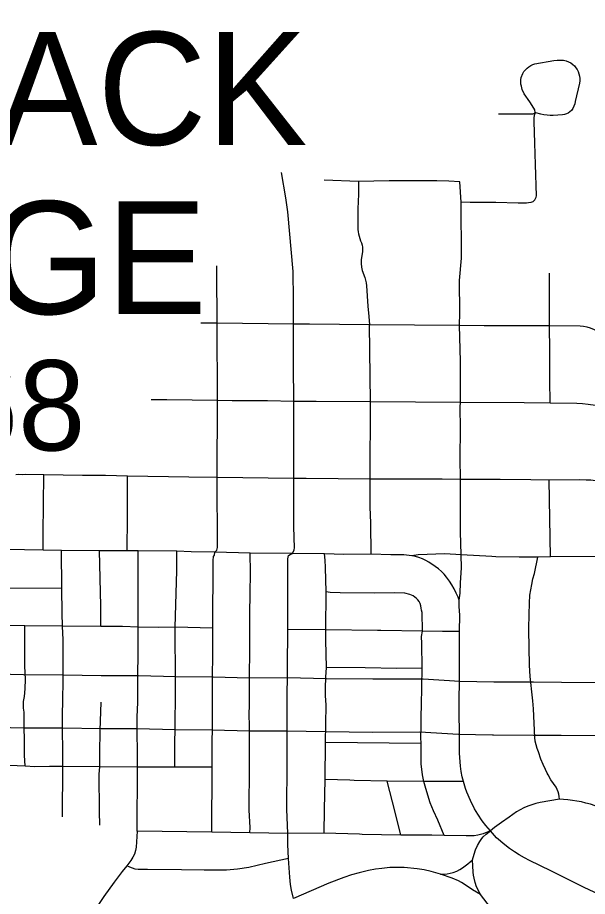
# Model space of a CAD drawing. Extents: x -19 to 366, y -4 to 359.
# Drawn here: x 151.496 to 152.001, y 192.604 to 193.383 of the extents above; entities that cross this region are included whole.
import ezdxf

# ---------------------------------------------------------------- set-up
doc = ezdxf.new("R2010")
doc.units = 0
for name, color, linetype in [('Level 10', 7, 'Continuous'), ('Level 33', 7, 'Continuous'), ('Level 6', 7, 'Continuous'), ('Level 60', 7, 'Continuous')]:
    doc.layers.add(name, color=color, linetype=linetype)

msp = doc.modelspace()

# ---------------------------------------------------------------- linework, layer by layer
at = {"layer": 'Level 10'}
for p, q in [((151.46878, 192.80115), (151.50155, 192.80029)), ((151.50155, 192.80029), (151.53666, 192.80022)), ((151.53666, 192.80022), (151.57017, 192.79962)), ((151.57017, 192.79962), (151.60324, 192.79963)), ((151.60324, 192.79963), (151.63631, 192.79862)), ((151.63631, 192.79862), (151.66945, 192.7983)), ((151.66945, 192.7983), (151.70137, 192.79755)), ((151.70137, 192.79755), (151.7353, 192.79763)), ((151.7353, 192.79763), (151.76965, 192.79688)), ((151.85526, 192.79656), (151.8877, 192.79456)), ((151.8877, 192.79456), (151.91776, 192.79394)), ((151.50147, 192.75294), (151.46754, 192.75382)), ((151.53581, 192.75288), (151.50147, 192.75294)), ((151.57021, 192.75227), (151.53581, 192.75288)), ((151.6018, 192.75231), (151.57021, 192.75227)), ((151.63586, 192.75128), (151.6018, 192.75231)), ((151.66834, 192.75097), (151.63586, 192.75128)), ((151.7015, 192.7502), (151.66834, 192.75097)), ((151.73427, 192.75029), (151.7015, 192.7502)), ((151.76916, 192.74954), (151.73427, 192.75029)), ((151.88671, 192.74722), (151.85238, 192.7493)), ((151.9168, 192.7466), (151.88671, 192.74722))]:
    msp.add_line(p, q, dxfattribs=at)
for points in [[(151.76965, 192.79688), (151.81059, 192.79646), (151.85526, 192.79656)], [(151.91776, 192.79394), (151.91805, 192.79393), (151.95298, 192.79376)], [(151.95298, 192.79376), (151.97784, 192.79373), (152.01161, 192.79337)], [(151.85238, 192.7493), (151.81043, 192.74911), (151.76916, 192.74954)], [(151.95292, 192.74642), (151.91746, 192.74658), (151.9168, 192.7466)], [(152.01202, 192.74602), (151.97756, 192.74639), (151.95292, 192.74642)]]:
    msp.add_lwpolyline(points, dxfattribs=at)
at = {"layer": 'Level 33'}
for points in [[(151.95438, 193.2979), (151.95443, 193.29846), (151.95408, 193.30074), (151.95341, 193.30235), (151.94979, 193.30782), (151.94468, 193.31491), (151.94302, 193.31879), (151.94222, 193.32176), (151.94186, 193.32364), (151.94173, 193.32554), (151.94184, 193.32746), (151.94221, 193.32934), (151.94354, 193.33303), (151.94456, 193.33478), (151.94579, 193.33637), (151.94724, 193.33778), (151.94881, 193.339), (151.95049, 193.34004), (151.95228, 193.34089), (151.95416, 193.34153), (151.97091, 193.34461), (151.97381, 193.34492), (151.97675, 193.34495), (151.97964, 193.34471), (151.98181, 193.34417), (151.98392, 193.34339), (151.98592, 193.34238)], [(151.98592, 193.34238), (151.98778, 193.34114), (151.98924, 193.33975), (151.99052, 193.3382), (151.99161, 193.33652), (151.99252, 193.33472), (151.99319, 193.33282), (151.99368, 193.33076), (151.99391, 193.32866), (151.99388, 193.32655), (151.99358, 193.32445), (151.99002, 193.3081), (151.98945, 193.30603), (151.98868, 193.30403), (151.98772, 193.30211), (151.98659, 193.30028), (151.9853, 193.29902), (151.98381, 193.29797), (151.98218, 193.29715), (151.98047, 193.29657), (151.97868, 193.29626), (151.97049, 193.29589), (151.96775, 193.29584), (151.965, 193.296), (151.96224, 193.29636), (151.95955, 193.29692), (151.95508, 193.29818), (151.95438, 193.2979)], [(151.95438, 193.2979), (151.95222, 193.29704), (151.95022, 193.29687), (151.92198, 193.29689)], [(151.95332, 193.22015), (151.95419, 193.22109), (151.95489, 193.22216), (151.95542, 193.22333), (151.95577, 193.22457), (151.95477, 193.25228), (151.95429, 193.27135), (151.95353, 193.29062), (151.95359, 193.29344), (151.95391, 193.29608), (151.95438, 193.2979)], [(151.74052, 193.11102), (151.7406, 193.13271), (151.74007, 193.15766), (151.73541, 193.21055), (151.73376, 193.22294), (151.72984, 193.24542)], [(151.79791, 193.23737), (151.76761, 193.23851)], [(151.79791, 193.23737), (151.7979, 193.22596), (151.79753, 193.21299), (151.7976, 193.19478), (151.79775, 193.19284), (151.79811, 193.19093), (151.79994, 193.18462), (151.80065, 193.18283), (151.80116, 193.18097), (151.80148, 193.17906), (151.80158, 193.17713), (151.80148, 193.1752), (151.80047, 193.16778), (151.80046, 193.16464), (151.80077, 193.16151), (151.80131, 193.15842), (151.80354, 193.15224), (151.80425, 193.14985), (151.80477, 193.14741), (151.8051, 193.14494), (151.80631, 193.1267), (151.80722, 193.11764), (151.80766, 193.11033)], [(151.88773, 193.23694), (151.87814, 193.23758), (151.86733, 193.23792), (151.85031, 193.23778), (151.8251, 193.23794), (151.79791, 193.23737)], [(151.88893, 193.21909), (151.88773, 193.23694)], [(151.88756, 193.10979), (151.8877, 193.12093), (151.88753, 193.14953), (151.88916, 193.16931), (151.88893, 193.21909)], [(151.95332, 193.22015), (151.9523, 193.21937), (151.95049, 193.2187), (151.94861, 193.2183), (151.94667, 193.21817), (151.93933, 193.21821), (151.91956, 193.21871), (151.8968, 193.21867), (151.88893, 193.21909)], [(151.67278, 193.11181), (151.67259, 193.15698), (151.67256, 193.1626)], [(151.96717, 193.10935), (151.96705, 193.15601)], [(151.67278, 193.11181), (151.65855, 193.11168)], [(151.6732, 193.04333), (151.67278, 193.11181)], [(151.74052, 193.11102), (151.67278, 193.11181)], [(151.74081, 193.04248), (151.7404, 193.07464), (151.74052, 193.11102)], [(151.80766, 193.11033), (151.75464, 193.11076), (151.74052, 193.11102)], [(151.80859, 193.04207), (151.80766, 193.11033)], [(151.88756, 193.10979), (151.80766, 193.11033)], [(151.88847, 193.04147), (151.88822, 193.07817), (151.88756, 193.10979)], [(151.96717, 193.10935), (151.90924, 193.10934), (151.88756, 193.10979)], [(151.96764, 193.04074), (151.96747, 193.0615), (151.96751, 193.08711), (151.96717, 193.10935)], [(152.06757, 193.10219), (152.05479, 193.10268), (152.04389, 193.10265), (152.02917, 193.1024), (152.02006, 193.10225), (152.01754, 193.10249), (152.01506, 193.10294), (152.01263, 193.1036), (152.00351, 193.10739), (152.00048, 193.10816), (151.99741, 193.10871), (151.9943, 193.10903), (151.96717, 193.10935)], [(151.6732, 193.04333), (151.62825, 193.04387), (151.61459, 193.04396)], [(151.67299, 192.97513), (151.6732, 193.04333)], [(151.74081, 193.04248), (151.71754, 193.04296), (151.68616, 193.04299), (151.6732, 193.04333)], [(151.74073, 192.97414), (151.74081, 193.04248)], [(151.80859, 193.04207), (151.76055, 193.04226), (151.74081, 193.04248)], [(151.80834, 192.97354), (151.80859, 193.04207)], [(151.88847, 193.04147), (151.80859, 193.04207)], [(151.88828, 192.97322), (151.88809, 192.99217), (151.88829, 193.01816), (151.88813, 193.03776), (151.88847, 193.04147)], [(151.96764, 193.04074), (151.94468, 193.04109), (151.88847, 193.04147)], [(152.06785, 193.0374), (152.05194, 193.03713), (152.02375, 193.03733), (152.01796, 193.03763), (152.01243, 193.03814), (152.00139, 193.03969), (151.99634, 193.04019), (151.99128, 193.04044), (151.96764, 193.04074)], [(151.51957, 192.9774), (151.50317, 192.97765), (151.50055, 192.97745), (151.49698, 192.97778), (151.4946, 192.97737)], [(151.51894, 192.91063), (151.51897, 192.92546), (151.51957, 192.9774)], [(151.59352, 192.97611), (151.57411, 192.97669), (151.55381, 192.97677), (151.51957, 192.9774)], [(151.59313, 192.90999), (151.59343, 192.94025), (151.59352, 192.97611)], [(151.67299, 192.97513), (151.64771, 192.9753), (151.59352, 192.97611)], [(151.6709, 192.90873), (151.6726, 192.91049), (151.67328, 192.91293), (151.67299, 192.97513)], [(151.74073, 192.97414), (151.67299, 192.97513)], [(151.73973, 192.90773), (151.74115, 192.91083), (151.74138, 192.91261), (151.74073, 192.93135), (151.74073, 192.97414)], [(151.80834, 192.97354), (151.7516, 192.97423), (151.74073, 192.97414)], [(151.80919, 192.90705), (151.80884, 192.93462), (151.80824, 192.94906), (151.80834, 192.97354)], [(151.88828, 192.97322), (151.87217, 192.97348), (151.80834, 192.97354)], [(151.96686, 192.97255), (151.9506, 192.97304), (151.92362, 192.97326), (151.88828, 192.97322)], [(151.88903, 192.90637), (151.88836, 192.92691), (151.88828, 192.97322)], [(152.03664, 192.96691), (152.02886, 192.96882), (152.01483, 192.97053), (152.011, 192.97134), (152.00799, 192.97197), (152.0039, 192.97251), (151.99977, 192.97273), (151.99404, 192.97278), (151.96686, 192.97255)], [(151.96804, 192.90469), (151.96686, 192.97255)], [(151.51894, 192.91063), (151.46922, 192.9116)], [(151.53515, 192.91024), (151.51894, 192.91063)], [(151.53539, 192.87686), (151.53515, 192.91024)], [(151.56879, 192.90989), (151.53515, 192.91024)], [(151.59313, 192.90999), (151.56879, 192.90989)], [(151.57004, 192.84283), (151.56989, 192.86134), (151.56879, 192.90989)], [(151.60282, 192.90986), (151.59313, 192.90999)], [(151.60293, 192.84232), (151.60282, 192.90986)], [(151.63727, 192.9096), (151.60282, 192.90986)], [(151.63584, 192.84238), (151.63705, 192.8924), (151.63727, 192.9096)], [(151.6709, 192.90873), (151.64995, 192.90911), (151.63727, 192.9096)], [(151.6691, 192.84135), (151.66929, 192.90157), (151.66976, 192.90486), (151.67052, 192.90623), (151.6709, 192.90873)], [(151.70204, 192.90797), (151.6709, 192.90873)], [(151.70144, 192.77387), (151.70167, 192.78892), (151.7015, 192.80356), (151.70174, 192.81676), (151.70178, 192.85439), (151.70201, 192.87186), (151.70251, 192.89092), (151.70204, 192.90797)], [(151.73973, 192.90773), (151.70204, 192.90797)], [(151.73542, 192.84043), (151.73547, 192.90283), (151.73621, 192.90596), (151.73741, 192.9069), (151.73973, 192.90773)], [(151.76788, 192.90721), (151.73973, 192.90773)], [(151.7694, 192.87376), (151.76884, 192.89514), (151.7685, 192.90165), (151.76788, 192.90721)], [(151.80919, 192.90705), (151.78511, 192.90689), (151.76788, 192.90721)], [(151.84519, 192.90563), (151.83827, 192.90634), (151.82655, 192.90647), (151.80919, 192.90705)], [(151.88903, 192.90637), (151.87455, 192.90746), (151.85097, 192.90641), (151.84519, 192.90563)], [(151.88705, 192.86638), (151.8862, 192.86882), (151.88454, 192.87257), (151.88273, 192.87623), (151.8807, 192.87978), (151.87849, 192.88323), (151.8761, 192.88655), (151.87384, 192.88921), (151.87139, 192.8917), (151.86879, 192.89402), (151.86603, 192.89614), (151.86037, 192.89983), (151.85753, 192.90142), (151.8546, 192.90283), (151.8516, 192.90407), (151.84852, 192.90511), (151.84519, 192.90563)], [(151.88705, 192.86638), (151.88793, 192.8724), (151.88848, 192.88178), (151.88913, 192.89496), (151.88903, 192.90637)], [(151.95694, 192.90447), (151.94036, 192.9045), (151.91955, 192.9048), (151.91602, 192.90498), (151.88903, 192.90637)], [(151.95295, 192.77009), (151.95251, 192.77705), (151.95202, 192.7798), (151.94999, 192.79864), (151.94936, 192.80863), (151.94895, 192.8399), (151.94893, 192.84107), (151.94904, 192.85345), (151.94937, 192.86359), (151.94978, 192.87059), (151.95049, 192.87546), (151.95138, 192.8803), (151.95247, 192.8851), (151.95375, 192.88986), (151.95694, 192.90447)], [(151.96804, 192.90469), (151.95694, 192.90447)], [(152.01397, 192.9051), (151.96804, 192.90469)], [(151.53539, 192.87686), (151.48405, 192.87667), (151.46899, 192.87712)], [(151.53585, 192.84329), (151.53552, 192.85489), (151.53539, 192.87686)], [(151.76916, 192.84006), (151.7694, 192.87376)], [(151.85467, 192.8389), (151.8543, 192.85523), (151.85397, 192.85741), (151.85361, 192.85934), (151.85326, 192.86133), (151.85254, 192.86319), (151.85163, 192.86511), (151.85055, 192.86659), (151.84935, 192.86783), (151.84799, 192.86894), (151.84632, 192.87014), (151.84349, 192.87145), (151.83915, 192.87238), (151.82964, 192.87271), (151.81228, 192.87257), (151.78194, 192.87283), (151.77302, 192.8731), (151.7694, 192.87376)], [(151.8876, 192.83864), (151.88785, 192.85308), (151.88729, 192.86062), (151.88705, 192.86638)], [(151.50268, 192.84349), (151.46882, 192.84414)], [(151.50151, 192.77661), (151.50221, 192.78097), (151.50305, 192.7878), (151.50308, 192.7963), (151.50274, 192.80766), (151.50267, 192.81879), (151.50268, 192.84349)], [(151.53585, 192.84329), (151.50268, 192.84349)], [(151.53623, 192.77655), (151.53641, 192.79605), (151.53641, 192.831), (151.53585, 192.84329)], [(151.57004, 192.84283), (151.53585, 192.84329)], [(151.60293, 192.84232), (151.58922, 192.84287), (151.57004, 192.84283)], [(151.60252, 192.77597), (151.60293, 192.84232)], [(151.63584, 192.84238), (151.62115, 192.84203), (151.60293, 192.84232)], [(151.63609, 192.77495), (151.63602, 192.80801), (151.63566, 192.8289), (151.63584, 192.84238)], [(151.6691, 192.84135), (151.63584, 192.84238)], [(151.6689, 192.77464), (151.6691, 192.84135)], [(151.73478, 192.77396), (151.73542, 192.84043)], [(151.76916, 192.84006), (151.73542, 192.84043)], [(151.76959, 192.80654), (151.76904, 192.83071), (151.76916, 192.84006)], [(151.85467, 192.8389), (151.81794, 192.8394), (151.81477, 192.83944), (151.76916, 192.84006)], [(151.85445, 192.80589), (151.85412, 192.82793), (151.85386, 192.83406), (151.85467, 192.8389)], [(151.8876, 192.83864), (151.87247, 192.83849), (151.85467, 192.8389)], [(151.88721, 192.77089), (151.8876, 192.80133), (151.8876, 192.83864)], [(151.76941, 192.77321), (151.76888, 192.78193), (151.76881, 192.78841), (151.76911, 192.7981), (151.76959, 192.80654)], [(151.85445, 192.80589), (151.83202, 192.80569), (151.80401, 192.80631), (151.76959, 192.80654)], [(151.85382, 192.77293), (151.85445, 192.80589)], [(151.50297, 192.71912), (151.50237, 192.72899), (151.50209, 192.76695), (151.50153, 192.77063), (151.50151, 192.77661)], [(151.53612, 192.71878), (151.5359, 192.76566), (151.53623, 192.77655)], [(151.5689, 192.7185), (151.56892, 192.73067), (151.56936, 192.75082), (151.57019, 192.77594)], [(151.60231, 192.71822), (151.60221, 192.76245), (151.60252, 192.77597)], [(151.63549, 192.71824), (151.63532, 192.72856), (151.63568, 192.76333), (151.63609, 192.77495)], [(151.66845, 192.71826), (151.6689, 192.77464)], [(151.70193, 192.66011), (151.70203, 192.66471), (151.70121, 192.68032), (151.70164, 192.71872), (151.70147, 192.75527), (151.70129, 192.76457), (151.70144, 192.77387)], [(151.73536, 192.65951), (151.73467, 192.68104), (151.73484, 192.72121), (151.73485, 192.72488), (151.73478, 192.77396)], [(151.76869, 192.74026), (151.76941, 192.77321)], [(151.85346, 192.73927), (151.85336, 192.74472), (151.85355, 192.75418), (151.85346, 192.76363), (151.85382, 192.77293)], [(151.89096, 192.70568), (151.88984, 192.70983), (151.88897, 192.71447), (151.88831, 192.71915), (151.88746, 192.7306), (151.88733, 192.73736), (151.88744, 192.74412), (151.88721, 192.77089)], [(151.97588, 192.68998), (151.97577, 192.69221), (151.97542, 192.69441), (151.97483, 192.69655), (151.97401, 192.69862), (151.97298, 192.7006), (151.96848, 192.70705), (151.96593, 192.71151), (151.96515, 192.71303), (151.96359, 192.71608), (151.96144, 192.72074), (151.95947, 192.72549), (151.95741, 192.73184), (151.95623, 192.73494), (151.95528, 192.73813), (151.95457, 192.74138), (151.95414, 192.74468), (151.95295, 192.77009)], [(151.76846, 192.70747), (151.76869, 192.74026)], [(151.85346, 192.73927), (151.76869, 192.74026)], [(151.85588, 192.70562), (151.85469, 192.71148), (151.85367, 192.72114), (151.85346, 192.73927)], [(151.50297, 192.71912), (151.48137, 192.72003), (151.4681, 192.72037)], [(151.53612, 192.71878), (151.52448, 192.71895), (151.51154, 192.71857), (151.50297, 192.71912)], [(151.53586, 192.67424), (151.53612, 192.71878)], [(151.5689, 192.7185), (151.53612, 192.71878)], [(151.569, 192.66684), (151.56864, 192.67887), (151.56829, 192.71196), (151.5689, 192.7185)], [(151.60231, 192.71822), (151.5689, 192.7185)], [(151.60198, 192.66166), (151.60231, 192.71822)], [(151.63549, 192.71824), (151.60231, 192.71822)], [(151.66845, 192.71826), (151.63549, 192.71824)], [(151.66809, 192.66077), (151.66845, 192.71826)], [(151.76773, 192.65968), (151.76783, 192.6809), (151.76846, 192.70747)], [(151.82346, 192.7058), (151.79433, 192.70648), (151.79051, 192.70662), (151.76846, 192.70747)], [(151.83549, 192.65811), (151.83055, 192.67842), (151.82346, 192.7058)], [(151.85588, 192.70562), (151.82346, 192.7058)], [(151.89096, 192.70568), (151.87457, 192.70553), (151.85588, 192.70562)], [(151.87394, 192.65781), (151.86818, 192.67132), (151.86436, 192.67959), (151.8615, 192.6867), (151.85759, 192.69943), (151.85588, 192.70562)], [(151.91498, 192.66177), (151.91081, 192.66671), (151.90761, 192.67082), (151.9037, 192.67651), (151.90078, 192.68145), (151.89717, 192.68866), (151.89399, 192.69605), (151.89278, 192.6995), (151.89096, 192.70568)], [(151.97588, 192.68998), (151.95883, 192.687), (151.95516, 192.68608), (151.95154, 192.68496), (151.94798, 192.68365), (151.94452, 192.68215), (151.94112, 192.68047), (151.93783, 192.67861), (151.93137, 192.67386), (151.92473, 192.66935), (151.91835, 192.66472), (151.91498, 192.66177)], [(152.02657, 192.67876), (152.01486, 192.6814), (152.0034, 192.68538), (151.99941, 192.68651), (151.9954, 192.68744), (151.98348, 192.68931), (151.9797, 192.68974), (151.97588, 192.68998)], [(151.60198, 192.66166), (151.6012, 192.6475), (151.60066, 192.6443), (151.59959, 192.6413), (151.59818, 192.63844), (151.59642, 192.63564), (151.593, 192.6309)], [(151.66809, 192.66077), (151.60198, 192.66166)], [(151.70193, 192.66011), (151.66809, 192.66077)], [(151.73536, 192.65951), (151.70193, 192.66011)], [(151.76773, 192.65968), (151.73536, 192.65951)], [(151.73601, 192.63726), (151.73539, 192.64985), (151.73536, 192.65951)], [(151.83549, 192.65811), (151.80142, 192.65872), (151.79905, 192.65876), (151.76773, 192.65968)], [(151.91498, 192.66177), (151.90843, 192.6593), (151.90359, 192.65804), (151.90031, 192.65754), (151.89342, 192.65739), (151.87394, 192.65781)], [(151.89901, 192.63606), (151.90037, 192.6411), (151.90161, 192.64488), (151.90337, 192.64876), (151.90541, 192.65244), (151.90716, 192.65503), (151.90846, 192.65658), (151.91116, 192.65895), (151.91498, 192.66177)], [(152.0434, 192.59034), (151.99784, 192.61162), (151.97793, 192.62163), (151.96821, 192.62651), (151.9495, 192.6355), (151.94492, 192.63794), (151.94044, 192.64054), (151.93605, 192.64331), (151.93179, 192.64624), (151.92762, 192.64933), (151.92021, 192.65563), (151.91498, 192.66177)], [(151.87394, 192.65781), (151.86297, 192.65802), (151.85601, 192.65804), (151.83549, 192.65811)], [(151.73601, 192.63726), (151.71556, 192.63281), (151.70084, 192.62923), (151.69105, 192.62781), (151.68108, 192.62703), (151.67344, 192.62688), (151.67256, 192.62688), (151.6615, 192.62694), (151.64126, 192.62728), (151.61113, 192.62745), (151.60307, 192.62766), (151.60043, 192.62798), (151.59783, 192.62865), (151.59558, 192.6296), (151.593, 192.6309)], [(151.74059, 192.60194), (151.73874, 192.60937), (151.73795, 192.6142), (151.73731, 192.62065), (151.73601, 192.63726)], [(151.593, 192.6309), (151.5887, 192.62589), (151.58176, 192.61651), (151.57267, 192.60378), (151.56216, 192.58841), (151.55416, 192.5773), (151.55147, 192.57284), (151.54924, 192.56838), (151.54836, 192.5661), (151.54754, 192.56273)], [(151.87078, 192.62349), (151.86225, 192.62582), (151.85605, 192.6272), (151.84987, 192.62807), (151.83849, 192.6293), (151.83476, 192.62942), (151.83299, 192.62948), (151.82579, 192.62926), (151.81873, 192.62862), (151.81295, 192.62782), (151.80697, 192.62668), (151.79865, 192.62468), (151.79177, 192.62274), (151.78517, 192.62059), (151.77169, 192.61535), (151.74059, 192.60194)], [(151.87078, 192.62349), (151.87426, 192.62345), (151.8766, 192.62364), (151.88184, 192.62483), (151.88515, 192.62606), (151.88776, 192.6275), (151.89026, 192.62918), (151.89497, 192.63268), (151.89901, 192.63606)], [(151.90594, 192.60553), (151.90263, 192.61225), (151.90139, 192.61593), (151.9004, 192.61978), (151.89981, 192.6227), (151.8995, 192.62517), (151.89901, 192.63606)], [(151.90594, 192.60553), (151.89893, 192.6095), (151.89164, 192.61465), (151.88933, 192.61594), (151.88659, 192.61748), (151.88104, 192.61998), (151.87078, 192.62349)], [(151.92657, 192.57847), (151.91996, 192.58733), (151.90594, 192.60553)]]:
    msp.add_lwpolyline(points, dxfattribs=at)
at = {"layer": 'Level 60'}
for points in [[(154.11585, 1.87092), (153.9063, 10.48743), (153.69602, 19.10409), (153.48501, 27.72087), (153.27327, 36.3378), (153.0608, 44.95486), (152.84759, 53.57206), (152.63366, 62.1894), (152.419, 70.80688), (152.20362, 79.42449), (151.98751, 88.04225), (151.77068, 96.66014), (151.55312, 105.27817), (151.33484, 113.89634), (151.11584, 122.51465), (150.89612, 131.13311), (150.67568, 139.7517), (150.45452, 148.37043), (150.23264, 156.98931), (150.01005, 165.60832), (149.78674, 174.22748), (149.56272, 182.84677), (149.33799, 191.46621), (149.11254, 200.0858), (148.88638, 208.70552), (148.65952, 217.32539), (148.43194, 225.9454), (148.20366, 234.56555), (147.97466, 243.18584), (147.74497, 251.80628), (147.51457, 260.42687), (147.28346, 269.04759), (147.05165, 277.66846), (146.81914, 286.28948), (146.58593, 294.91064), (146.35202, 303.53194), (146.11742, 312.15339), (145.88211, 320.77499), (145.64611, 329.39673), (145.40941, 338.01861), (145.17202, 346.64065)], [(0, 189.51617), (7.11214, 189.52059), (14.22427, 189.53386), (21.33637, 189.55597), (28.44845, 189.58693), (35.56048, 189.62672), (42.67245, 189.67537), (49.78436, 189.73285), (56.89619, 189.79918), (64.00793, 189.87436), (71.11958, 189.95838), (78.23111, 190.05124), (85.34253, 190.15294), (92.45381, 190.26349), (99.56495, 190.38288), (106.67593, 190.51112), (113.78675, 190.6482), (120.89739, 190.79412), (128.00785, 190.94888), (135.11811, 191.11248), (142.22816, 191.28493), (149.33799, 191.46621), (156.44759, 191.65634), (163.55694, 191.85531), (170.66605, 192.06312), (177.77489, 192.27977), (184.88345, 192.50526), (191.99173, 192.73959), (199.09971, 192.98276), (206.20739, 193.23477), (213.31474, 193.49561), (220.42177, 193.7653), (227.52845, 194.04382), (234.63479, 194.33118), (241.74076, 194.62738), (248.84635, 194.93241), (255.95157, 195.24628), (263.05638, 195.56898), (270.16079, 195.90052), (277.26478, 196.24089), (284.36834, 196.5901), (291.47147, 196.94814), (298.57414, 197.31501), (305.67635, 197.69072), (312.77809, 198.07525), (319.87934, 198.46862), (326.9801, 198.87082), (334.08035, 199.28185), (341.18009, 199.7017)]]:
    msp.add_spline(points, degree=3, dxfattribs=at)

# ---------------------------------------------------------------- texts
at = {"layer": 'Level 6'}
for s, height, p in [('CAMMACK', 0.1, (151.06917, 193.26981)), ('VILLAGE', 0.1, (151.1063, 193.11985)), ('Pop. 768', 0.08, (151.12791, 192.99896))]:
    msp.add_text(s, height=height, dxfattribs=at).set_placement(p)

doc.saveas('drawing.dxf')
